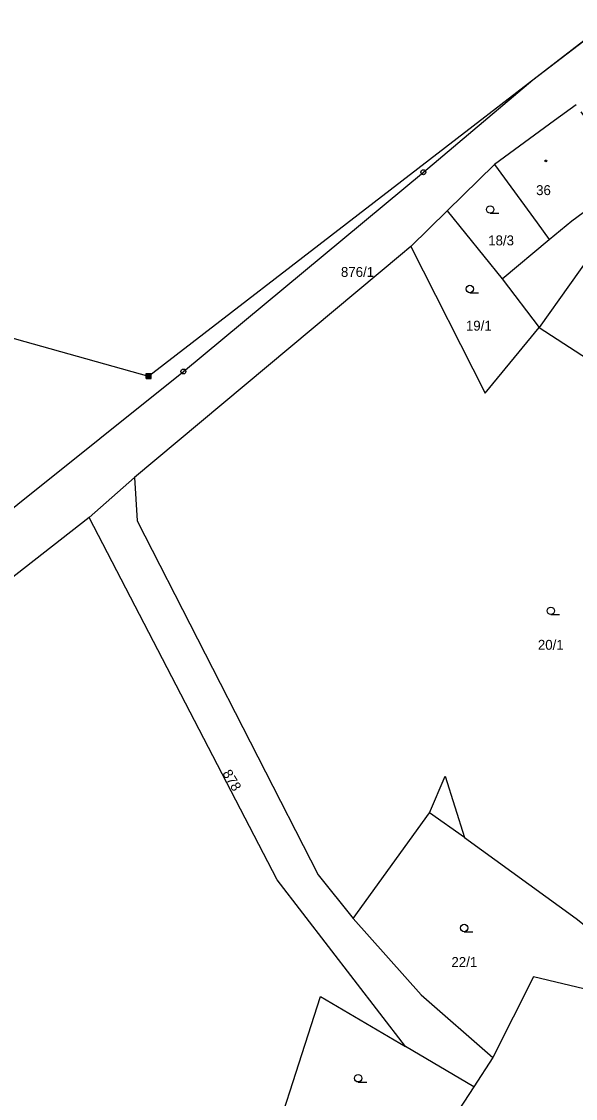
# Model space of a CAD drawing. Extents: x -745926 to -742978, y -968282 to -965689.
# Drawn here: x -744129 to -744073.1, y -967239.9 to -967131.3 of the extents above; entities that cross this region are included whole.
import ezdxf

# ---------------------------------------------------------------- set-up
doc = ezdxf.new("R2010")
doc.units = 0
for name, color, linetype in [('Hranice parcel', 7, 'Continuous'), ('Parcelní čísla', 7, 'Continuous'), ('Poz předměty', 7, 'Continuous'), ('Vnitřní kresba', 7, 'Continuous'), ('Značky bodu BP', 7, 'Continuous'), ('Značky budov', 7, 'Continuous'), ('Značky kultur', 7, 'Continuous')]:
    doc.layers.add(name, color=color, linetype=linetype)

msp = doc.modelspace()

# ---------------------------------------------------------------- linework, layer by layer
at = {"layer": 'Hranice parcel'}
for p, q in [((-744059.93, -967138.4), (-744076.79, -967162.17)), ((-744081.28, -967145.72), (-744086.07, -967150.38)), ((-744086.07, -967150.38), (-744089.73, -967154)), ((-744086.07, -967150.38), (-744080.51, -967157.24)), ((-744080.51, -967157.24), (-744075.76, -967153.29)), ((-744080.51, -967157.24), (-744076.79, -967162.17)), ((-744076.79, -967162.17), (-744053.28, -967177.37)), ((-744122.16, -967181.33), (-744117.59, -967177.29)), ((-744122.16, -967181.33), (-744132.34, -967189.27)), ((-744095.54, -967221.78), (-744087.85, -967211.13)), ((-744084.32, -967213.62), (-744073.04, -967221.78)), ((-744083.37, -967238.76), (-744090.27, -967234.69)), ((-744081.45, -967235.81), (-744083.37, -967238.76))]:
    msp.add_line(p, q, dxfattribs=at)
for points in [[(-744137.82, -967186.73), (-744112.66, -967166.6), (-744088.46, -967146.5), (-744077.43, -967137.18), (-744066.14, -967128.51), (-744057.36, -967127.47)], [(-744073.05, -967139.7), (-744075.23, -967141.3), (-744081.28, -967145.72)], [(-744075.76, -967153.29), (-744073.49, -967151.4), (-744067.64, -967147.1), (-744072.54, -967140.4)], [(-744081.28, -967145.72), (-744076.98, -967151.62), (-744075.76, -967153.29)], [(-744089.73, -967154), (-744090.75, -967154.86), (-744117.59, -967177.29)], [(-744089.73, -967154), (-744082.23, -967168.79), (-744076.79, -967162.17)], [(-744117.59, -967177.29), (-744117.32, -967181.65), (-744099.06, -967217.36), (-744095.54, -967221.78)], [(-744090.27, -967234.69), (-744103.2, -967217.88), (-744122.16, -967181.33)], [(-744087.85, -967211.13), (-744086.27, -967207.42), (-744084.32, -967213.62)], [(-744095.54, -967221.78), (-744088.69, -967229.46), (-744081.45, -967235.81)], [(-744073.04, -967221.78), (-744066.09, -967227.3), (-744067.08, -967230.12), (-744077.36, -967227.66), (-744081.45, -967235.81)], [(-744105.32, -967249.83), (-744098.84, -967229.64), (-744090.27, -967234.69)], [(-744083.37, -967238.76), (-744084.88, -967241.07), (-744082.47, -967241.83), (-744087.68, -967249.59)]]:
    msp.add_lwpolyline(points, dxfattribs=at)
at = {"layer": 'Poz předměty'}
for p, q in [((-744116.17, -967167.07), (-744064.17, -967126.95)), ((-744178.39, -967149.6), (-744116.17, -967167.07)), ((-744116.42, -967166.82), (-744115.92, -967166.82)), ((-744116.42, -967167.32), (-744116.42, -967166.82)), ((-744116.42, -967166.92), (-744115.92, -967166.92)), ((-744116.42, -967167.02), (-744115.92, -967167.02)), ((-744116.42, -967167.12), (-744115.92, -967167.12)), ((-744116.42, -967167.22), (-744115.92, -967167.22)), ((-744116.42, -967167.32), (-744115.92, -967167.32)), ((-744116.32, -967167.32), (-744116.32, -967166.82)), ((-744116.22, -967167.32), (-744116.22, -967166.82)), ((-744116.12, -967167.32), (-744116.12, -967166.82)), ((-744116.02, -967167.32), (-744116.02, -967166.82)), ((-744115.92, -967167.32), (-744115.92, -967166.82))]:
    msp.add_line(p, q, dxfattribs=at)
at = {"layer": 'Vnitřní kresba'}
msp.add_line((-744084.32, -967213.62), (-744087.85, -967211.13), dxfattribs=at)
at = {"layer": 'Značky bodu BP'}
for centre, radius in [((-744088.46, -967146.5), 0.25), ((-744088.46, -967146.5), 0.0152), ((-744112.66, -967166.6), 0.25), ((-744112.66, -967166.6), 0.0152)]:
    msp.add_circle(centre, radius, dxfattribs=at)
at = {"layer": 'Značky budov'}
msp.add_circle((-744076.1, -967145.36), 0.0875, dxfattribs=at)
at = {"layer": 'Značky kultur'}
for p, q in [((-744081.72, -967150.64), (-744080.84, -967150.64)), ((-744083.77, -967158.66), (-744082.89, -967158.66)), ((-744075.6, -967191.12), (-744074.72, -967191.12)), ((-744084.34, -967223.11), (-744083.46, -967223.11)), ((-744095.03, -967238.27), (-744094.15, -967238.27))]:
    msp.add_line(p, q, dxfattribs=at)
for centre in [(-744081.72, -967150.26), (-744083.77, -967158.28), (-744075.6, -967190.74), (-744084.34, -967222.73), (-744095.03, -967237.89)]:
    msp.add_circle(centre, 0.375, dxfattribs=at)

# ---------------------------------------------------------------- texts
at = {"layer": 'Parcelní čísla'}
for s, p in [('36', (-744077.09, -967148.81)), ('18/3', (-744081.92, -967153.88)), ('876/1', (-744096.77, -967157.06)), ('19/1', (-744084.17, -967162.48)), ('20/1', (-744076.91, -967194.67)), ('22/1', (-744085.63, -967226.66))]:
    msp.add_text(s, height=1, dxfattribs=at).set_placement(p)
msp.add_text('878', height=1, rotation=301, dxfattribs=at).set_placement((-744108.76, -967207.13))

doc.saveas('drawing.dxf')
